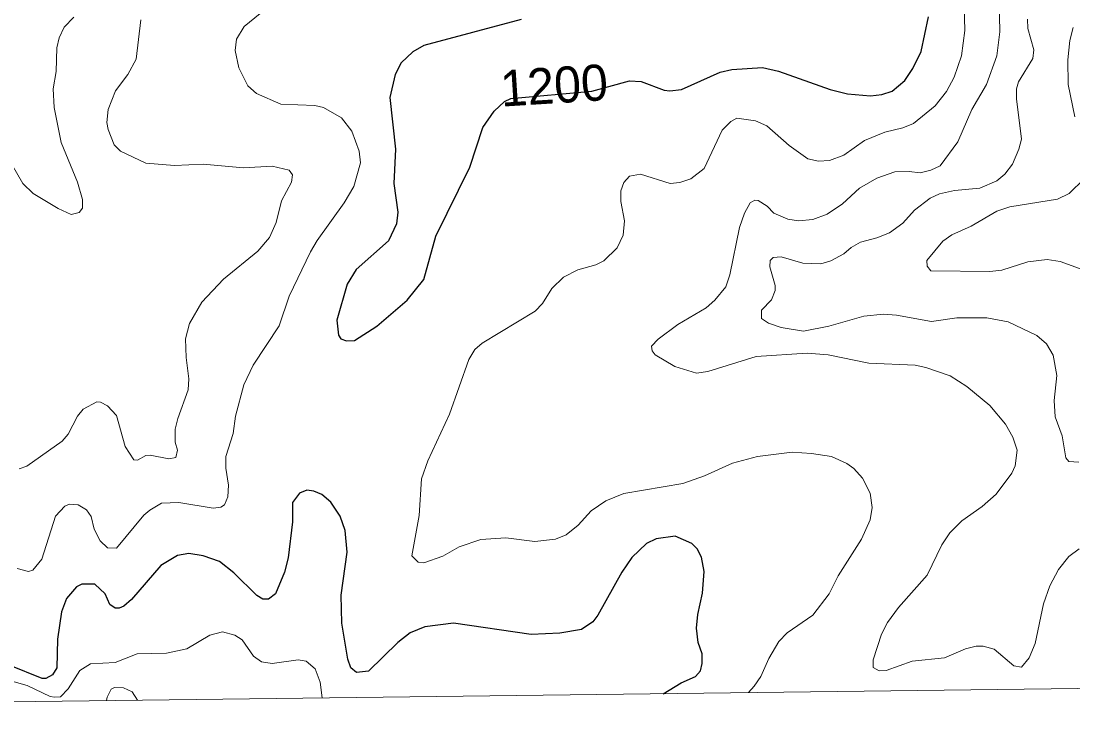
# Model space of a CAD drawing. Extents: x 265 to 291.4, y 7731.5 to 7759.6.
# Drawn here: x 287.186 to 289.514, y 7731.79 to 7733.338 of the extents above; entities that cross this region are included whole.
import ezdxf
from ezdxf.enums import TextEntityAlignment as Align

# ---------------------------------------------------------------- set-up
doc = ezdxf.new("R2010")
doc.units = 0
doc.header["$LTSCALE"] = 0.032
for name, color, linetype, lineweight in [('1', 7, 'Continuous', 25), ('2', 7, 'Continuous', 13), ('61', 7, 'Continuous', 13), ('63', 7, 'Continuous', 25)]:
    doc.layers.add(name, color=color, linetype=linetype, lineweight=lineweight)

msp = doc.modelspace()

# ---------------------------------------------------------------- linework, layer by layer
at = {"layer": '1'}
for points in [[(288.2925, 7733.3418), (288.0777, 7733.2838), (288.053, 7733.2702), (288.0276, 7733.2456), (288.014, 7733.2202), (288.0021, 7733.1693), (288.0148, 7733.0547), (288.0109, 7732.9783), (288.0196, 7732.9147), (288.0172, 7732.8892), (287.9989, 7732.8518), (287.9273, 7732.7882), (287.9074, 7732.7556), (287.8852, 7732.6761), (287.8883, 7732.6426), (287.8939, 7732.6347), (287.9059, 7732.6299), (287.9242, 7732.6307), (287.9735, 7732.6625), (288.0403, 7732.7198), (288.0777, 7732.7659), (288.1039, 7732.8622), (288.1795, 7733.0149), (288.2081, 7733.1024), (288.2328, 7733.139)], [(288.827, 7733.2353), (288.862, 7733.2273), (288.9766, 7733.1867), (289.0148, 7733.1772), (289.0657, 7733.1724), (289.0911, 7733.1756), (289.1134, 7733.1828), (289.142, 7733.2066), (289.1595, 7733.2329), (289.1778, 7733.2711), (289.1945, 7733.3474)], [(288.6091, 7733.1851), (288.6218, 7733.1835), (288.6473, 7733.1867), (288.7332, 7733.2249), (288.7586, 7733.2313), (288.827, 7733.2353)], [(288.2328, 7733.139), (288.256, 7733.16), (288.2696, 7733.1666), (288.4489, 7733.1833), (288.5327, 7733.2058), (288.5582, 7733.2042), (288.6091, 7733.1851)], [(288.607, 7731.8486), (288.6468, 7731.8727), (288.6783, 7731.8869), (288.6894, 7731.8996), (288.6934, 7731.9156), (288.6934, 7731.937), (288.6846, 7731.9617), (288.6807, 7731.9935), (288.6838, 7732.0238), (288.6942, 7732.0715), (288.6974, 7732.1192), (288.6918, 7732.151), (288.6822, 7732.1693), (288.6703, 7732.1813), (288.6337, 7732.1971), (288.5916, 7732.1916), (288.5701, 7732.1812), (288.5375, 7732.1502), (288.5152, 7732.1176), (288.4627, 7732.0222), (288.4515, 7732.0078), (288.4261, 7731.9911), (288.3784, 7731.9824), (288.3148, 7731.98), (288.1429, 7732.0046), (288.0793, 7731.9967), (288.0475, 7731.9832), (288.0196, 7731.9617), (287.9552, 7731.8988), (287.9281, 7731.8957), (287.9162, 7731.906), (287.909, 7731.9251), (287.8963, 7732.0047), (287.8947, 7732.0667), (287.9074, 7732.1622), (287.9035, 7732.2099), (287.8923, 7732.2417), (287.8716, 7732.2727), (287.8518, 7732.2894), (287.8343, 7732.2974), (287.8184, 7732.299), (287.8025, 7732.2926), (287.7865, 7732.2719), (287.7865, 7732.229), (287.777, 7732.1494), (287.769, 7732.1176), (287.7491, 7732.0699), (287.734, 7732.0579), (287.7213, 7732.0579), (287.7078, 7732.0659), (287.6568, 7732.116), (287.6251, 7732.1415), (287.5893, 7732.1542), (287.5575, 7732.159), (287.532, 7732.155), (287.4954, 7732.1327), (287.4302, 7732.0571), (287.4134, 7732.0428), (287.4031, 7732.038), (287.3944, 7732.038), (287.3824, 7732.046), (287.3721, 7732.0699), (287.349, 7732.0913), (287.3204, 7732.0913), (287.3085, 7732.085), (287.287, 7732.0595), (287.2758, 7732.0301), (287.2671, 7731.9697), (287.2655, 7731.906), (287.2559, 7731.8901), (287.2409, 7731.8821), (287.2329, 7731.8821), (287.1597, 7731.9116)]]:
    msp.add_lwpolyline(points, dxfattribs=at)
at = {"layer": '2'}
for points in [[(289.3497, 7733.419), (289.3521, 7733.314), (289.3457, 7733.2615), (289.3226, 7733.1979), (289.29, 7733.1422), (289.259, 7733.0706), (289.22, 7733.0173), (289.1993, 7733.0078), (289.1755, 7733.0022), (289.1516, 7733.0054), (289.1198, 7733.0046), (289.08, 7732.9903), (289.0418, 7732.968), (289.0036, 7732.9338), (288.9702, 7732.9107), (288.9384, 7732.8988), (288.9066, 7732.8956), (288.8827, 7732.8996), (288.8517, 7732.9131), (288.8374, 7732.9282), (288.8175, 7732.9409), (288.8095, 7732.9417), (288.7992, 7732.9354), (288.7873, 7732.9131), (288.7761, 7732.8813), (288.7546, 7732.7763), (288.7459, 7732.75), (288.7212, 7732.7198), (288.7022, 7732.7031), (288.6393, 7732.6665), (288.5956, 7732.6339), (288.5812, 7732.618), (288.5828, 7732.6076), (288.5892, 7732.5989)], [(288.7962, 7731.8509), (288.8087, 7731.8654), (288.8231, 7731.8869), (288.8406, 7731.9267), (288.8628, 7731.9641), (288.8811, 7731.9832), (288.9384, 7732.0222), (288.9742, 7732.0699), (288.9941, 7732.1097), (289.0458, 7732.1908), (289.0649, 7732.2338), (289.0697, 7732.2608), (289.0649, 7732.2926), (289.0482, 7732.326), (289.0291, 7732.3475), (289.0132, 7732.3586), (288.9798, 7732.3738), (288.9352, 7732.3809), (288.8923, 7732.3833), (288.8159, 7732.3738), (288.7602, 7732.3594), (288.6982, 7732.3308), (288.6504, 7732.3141), (288.52, 7732.2918), (288.4802, 7732.2759), (288.4476, 7732.2536), (288.4189, 7732.2218), (288.3927, 7732.2003), (288.3688, 7732.1908), (288.3227, 7732.186), (288.2591, 7732.194), (288.2034, 7732.19), (288.1557, 7732.1741), (288.1191, 7732.1534), (288.0777, 7732.1383), (288.065, 7732.1399), (288.0506, 7732.1542), (288.0673, 7732.2433), (288.0721, 7732.3244), (288.0864, 7732.3642), (288.1342, 7732.4676), (288.1771, 7732.5885), (288.1906, 7732.6108), (288.2066, 7732.6251), (288.3235, 7732.6959), (288.3402, 7732.7126), (288.3609, 7732.746), (288.3863, 7732.7707), (288.4182, 7732.7874), (288.4579, 7732.7985), (288.4754, 7732.8073), (288.5049, 7732.8359), (288.5184, 7732.8638), (288.5216, 7732.8956), (288.5136, 7732.9386), (288.5136, 7732.9624), (288.52, 7732.9807), (288.5327, 7732.995), (288.5566, 7732.999), (288.6226, 7732.9783), (288.6441, 7732.9807), (288.6679, 7732.9887), (288.6974, 7733.0117), (288.7379, 7733.0968), (288.757, 7733.1159), (288.7698, 7733.1231), (288.8111, 7733.1175), (288.8366, 7733.1064), (288.8859, 7733.0626), (288.9273, 7733.0332), (288.9511, 7733.0276), (288.975, 7733.0292), (289.0068, 7733.0412), (289.0522, 7733.0738), (289.0975, 7733.0921), (289.1373, 7733.1016), (289.1611, 7733.1112), (289.2089, 7733.1502), (289.2343, 7733.182), (289.251, 7733.2138), (289.2669, 7733.2615), (289.2749, 7733.3172), (289.2733, 7733.3729)], [(287.182, 7732.3467), (287.1987, 7732.3523), (287.2774, 7732.408), (287.2902, 7732.4231), (287.3108, 7732.4629), (287.3236, 7732.4788), (287.3538, 7732.4947), (287.3618, 7732.4939), (287.3777, 7732.4859), (287.3975, 7732.4645), (287.4166, 7732.396), (287.4357, 7732.3666), (287.4437, 7732.3658), (287.462, 7732.3761), (287.4715, 7732.3769), (287.5129, 7732.369), (287.5288, 7732.3714), (287.532, 7732.3881), (287.5272, 7732.4056), (287.5272, 7732.4342), (287.5328, 7732.4581), (287.5558, 7732.5217), (287.5574, 7732.5456), (287.5511, 7732.5933), (287.5503, 7732.6347), (287.559, 7732.6681), (287.5861, 7732.7158), (287.6338, 7732.7667), (287.7102, 7732.8288), (287.7356, 7732.859), (287.7507, 7732.8924), (287.7627, 7732.9402), (287.7849, 7732.9815), (287.7865, 7732.9974), (287.7794, 7733.0078), (287.742, 7733.0165), (287.6784, 7733.0133), (287.5893, 7733.0213), (287.5256, 7733.0181), (287.462, 7733.0237), (287.4063, 7733.0499), (287.392, 7733.0642), (287.3785, 7733.0977), (287.3761, 7733.1136), (287.3785, 7733.1422), (287.3952, 7733.1836), (287.4222, 7733.2202), (287.4405, 7733.2536), (287.4508, 7733.3411)], [(287.3029, 7733.3466), (287.2814, 7733.3244)], [(287.715, 7733.3546), (287.6799, 7733.3259), (287.6632, 7733.2981), (287.6601, 7733.2727), (287.668, 7733.2345), (287.6879, 7733.1947), (287.707, 7733.178), (287.7611, 7733.1541), (287.8359, 7733.1509), (287.855, 7733.147), (287.8955, 7733.1239), (287.9178, 7733.0945), (287.9345, 7733.0499), (287.9369, 7733.0245), (287.9226, 7732.972), (287.9011, 7732.9354), (287.8414, 7732.8526), (287.8263, 7732.8272), (287.7794, 7732.7286), (287.7571, 7732.6633), (287.6998, 7732.5758), (287.6791, 7732.5329), (287.6608, 7732.4629), (287.6553, 7732.4247), (287.6394, 7732.3738), (287.6394, 7732.3483), (287.6449, 7732.3101), (287.6433, 7732.2847), (287.6362, 7732.2672), (287.6282, 7732.2616), (287.6115, 7732.2592), (287.5352, 7732.2719), (287.497, 7732.2703), (287.4707, 7732.2552), (287.458, 7732.2441), (287.3976, 7732.1709), (287.3777, 7732.1717)], [(289.4141, 7733.322), (289.4133, 7733.3427)], [(287.2814, 7733.3244), (287.2703, 7733.3013), (287.2655, 7733.279), (287.2639, 7733.2265), (287.2575, 7733.1883), (287.2591, 7733.147), (287.275, 7733.069)], [(289.3998, 7733.077), (289.3886, 7733.1661), (289.3886, 7733.1883), (289.3934, 7733.2034), (289.4252, 7733.2552), (289.4276, 7733.2743), (289.4141, 7733.322)], [(289.5143, 7733.3236), (289.5072, 7733.2949), (289.5024, 7733.252), (289.5032, 7733.1979), (289.5183, 7733.1263)], [(287.275, 7733.069), (287.3108, 7732.9815), (287.322, 7732.9433), (287.322, 7732.9242), (287.3148, 7732.9139), (287.2973, 7732.9099), (287.2679, 7732.9234), (287.213, 7732.9561), (287.1899, 7732.9783), (287.1398, 7733.0658)], [(289.5271, 7732.361), (289.5048, 7732.3626), (289.4984, 7732.3706), (289.4897, 7732.4199), (289.4746, 7732.462), (289.4722, 7732.4979), (289.4785, 7732.5535), (289.4698, 7732.5981), (289.4555, 7732.6235), (289.434, 7732.6418), (289.3704, 7732.6721), (289.3234, 7732.6808), (289.2566, 7732.6808), (289.2009, 7732.6729), (289.123, 7732.6872), (289.0943, 7732.6888), (289.0514, 7732.6848), (288.9734, 7732.6625), (288.9177, 7732.6514), (288.8684, 7732.6593), (288.8398, 7732.6689), (288.8246, 7732.6792), (288.8246, 7732.6983), (288.8469, 7732.7206), (288.8549, 7732.7413), (288.8549, 7732.7524), (288.8429, 7732.7938), (288.8437, 7732.8081), (288.8501, 7732.8145), (288.8684, 7732.816), (288.9161, 7732.8017), (288.9559, 7732.8009), (288.9782, 7732.8073), (289.0068, 7732.8224), (289.0227, 7732.8367), (289.0434, 7732.8487), (289.08, 7732.8582), (289.1078, 7732.8693), (289.1373, 7732.8908), (289.1635, 7732.9195), (289.1977, 7732.9457), (289.2184, 7732.9553), (289.2518, 7732.9632), (289.3075, 7732.968), (289.3457, 7732.9847), (289.3632, 7732.999), (289.3799, 7733.0213), (289.3942, 7733.0547), (289.3998, 7733.077)], [(289.539, 7732.9887), (289.5056, 7732.9561), (289.4793, 7732.9441), (289.3743, 7732.9266), (289.3457, 7732.9171), (289.2884, 7732.8837), (289.2455, 7732.8646), (289.2256, 7732.851), (289.1906, 7732.8081), (289.1914, 7732.7954), (289.1993, 7732.785), (289.3298, 7732.7834), (289.3568, 7732.7866), (289.4141, 7732.8049), (289.4571, 7732.8105), (289.4857, 7732.8057), (289.5366, 7732.7874)], [(288.5892, 7732.5989), (288.6329, 7732.5734), (288.6807, 7732.5583), (288.7061, 7732.5623), (288.8127, 7732.5957), (288.9257, 7732.6028), (288.9718, 7732.5989)], [(288.9718, 7732.5989), (289.0625, 7732.5806), (289.1643, 7732.5758), (289.1882, 7732.571), (289.2423, 7732.5527), (289.2789, 7732.5289), (289.3298, 7732.4867), (289.3648, 7732.4454), (289.3807, 7732.4167), (289.3902, 7732.3881), (289.3863, 7732.3531), (289.3783, 7732.3372), (289.3441, 7732.2902), (289.3131, 7732.2632), (289.2677, 7732.2314), (289.2415, 7732.2051), (289.224, 7732.1781), (289.1914, 7732.1113), (289.1277, 7732.0397), (289.1031, 7732.0063), (289.0903, 7731.9808), (289.072, 7731.9235), (289.072, 7731.9068), (289.0848, 7731.8989), (289.1007, 7731.8997), (289.158, 7731.9203), (289.2296, 7731.9283), (289.2757, 7731.9482), (289.2996, 7731.9537), (289.3155, 7731.9537), (289.3393, 7731.9474), (289.3831, 7731.91), (289.3998, 7731.9076), (289.4173, 7731.9283), (289.43, 7731.9601), (289.4483, 7732.0476), (289.4626, 7732.0874), (289.4817, 7732.124), (289.5048, 7732.1526), (289.5279, 7732.1693)], [(287.2934, 7732.268), (287.283, 7732.264), (287.2623, 7732.2417), (287.2321, 7732.1463), (287.2122, 7732.1224), (287.2027, 7732.1192), (287.1772, 7732.1256)], [(287.3777, 7732.1717), (287.361, 7732.1868), (287.3482, 7732.2131), (287.3411, 7732.2409), (287.3307, 7732.256), (287.3124, 7732.2672), (287.2934, 7732.268)], [(287.1708, 7731.875), (287.1995, 7731.867), (287.2504, 7731.8424), (287.2601, 7731.8409), (287.2735, 7731.8416), (287.2902, 7731.8591), (287.3164, 7731.8997), (287.3395, 7731.9148), (287.3944, 7731.9179), (287.4429, 7731.937), (287.5081, 7731.9386), (287.5527, 7731.9482), (287.6036, 7731.9784), (287.6322, 7731.9856), (287.6593, 7731.9784), (287.6752, 7731.9681), (287.7006, 7731.9315), (287.7181, 7731.9195), (287.742, 7731.9156), (287.7993, 7731.9235), (287.8168, 7731.9203), (287.8367, 7731.9036), (287.8478, 7731.8742), (287.8525, 7731.8392)], [(287.4441, 7731.8341), (287.4318, 7731.8527), (287.4127, 7731.8615), (287.3928, 7731.8623), (287.3856, 7731.8583), (287.3769, 7731.8408), (287.3755, 7731.8332)]]:
    msp.add_lwpolyline(points, dxfattribs=at)
at = {"layer": '63', "lineweight": 13}
msp.add_lwpolyline([(283.9654, 7731.7904), (284.4977, 7731.7971), (285.03, 7731.8038), (285.5623, 7731.8105), (286.0945, 7731.8172), (286.6268, 7731.8239), (287.1591, 7731.8305), (287.6914, 7731.8372), (288.2236, 7731.8438), (288.7559, 7731.8504), (289.2882, 7731.857), (289.8204, 7731.8635), (290.3527, 7731.8701), (290.885, 7731.8766), (291.4172, 7731.8831)], dxfattribs=at)

# ---------------------------------------------------------------- texts
at = {"layer": '61'}
msp.add_text('1200', height=0.08, rotation=3.591, dxfattribs=at).set_placement((288.3681, 7733.1561), align=Align.CENTER)

doc.saveas('drawing.dxf')
